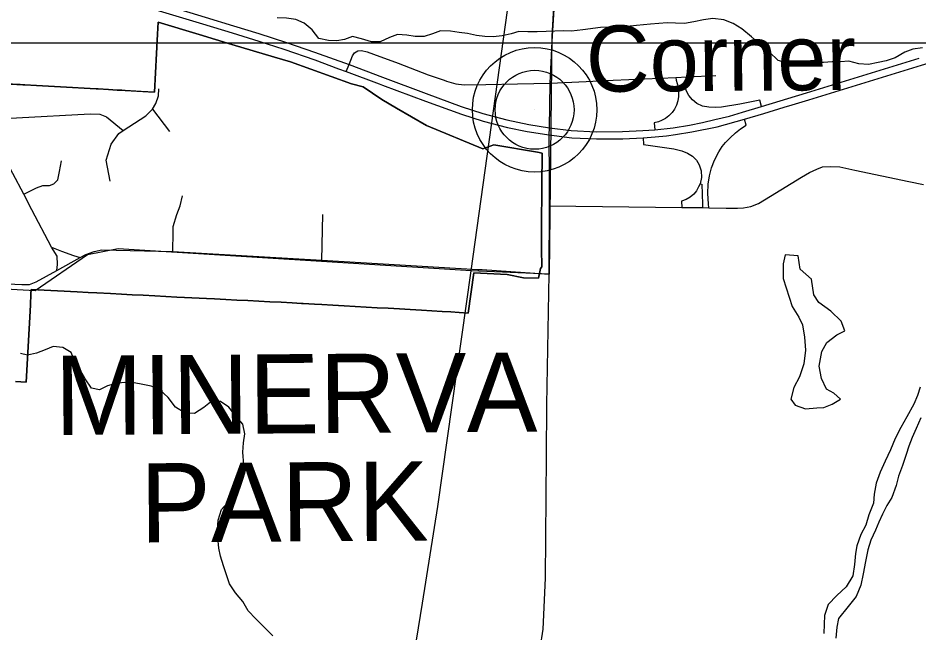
# Model space of a CAD drawing. Extents: x 114604 to 551442, y 316898 to 567001.
# Drawn here: x 222658 to 228346, y 426712 to 430594 of the extents above; entities that cross this region are included whole.
import ezdxf

# ---------------------------------------------------------------- set-up
doc = ezdxf.new("R2010")
doc.units = 0
for name, color, linetype in [('_CIVIL_CONSTRUCTION', 7, 'Continuous'), ('DV_X_County_Line', 7, 'Continuous'), ('GE_P_Alignment_1000_Bearings', 7, 'Continuous'), ('GE_P_Alignment_100_Cardinal_Points', 7, 'Continuous'), ('GE_P_Alignment_100_Stations', 7, 'Continuous'), ('GE_P_Alignment_500_Bearings', 7, 'Continuous'), ('GE_P_Alignment_500_Cardinal_Points', 7, 'Continuous'), ('GE_X_Alignment', 7, 'Continuous'), ('MT_X_Edge_Line', 7, 'Continuous'), ('PM_P_Cells', 7, 'Continuous'), ('PM_X_Dotted_Line', 7, 'Continuous'), ('SH_Named_Boundary', 7, 'Continuous')]:
    doc.layers.add(name, color=color, linetype=linetype)

msp = doc.modelspace()

# ---------------------------------------------------------------- linework, layer by layer
at = {"layer": '_CIVIL_CONSTRUCTION'}
msp.add_line((226010.9, 428977.3), (226014.1, 429407.6), dxfattribs=at)
for points in [[(226018.5, 430182.7), (226029.7, 430445.4), (226053.5, 430820.9), (226090.1, 431074.4), (226159.3, 431453.8), (226289.5, 431971.1), (226464, 432641.7)], [(220205.4, 431578), (220256.1, 431565.3), (220537.7, 431494.3), (220815.5, 431423.1), (221135.8, 431341.5), (221270.3, 431308), (221490.1, 431251.4), (221653.6, 431207.2), (221965.2, 431116.7), (222320.8, 431009), (222642.6, 430912.5), (222950, 430819.6), (222960.1, 430816.5), (223205.3, 430743), (223271.7, 430723.1), (223428.2, 430676), (223611.7, 430620), (223822.2, 430556.9), (224008.9, 430501.5), (224177.8, 430448.3), (224335.5, 430397.1), (224531.1, 430329.5), (224680.3, 430274.1)], [(223625.4, 430664.4), (223839.6, 430599.9), (224019.2, 430545.6), (224178.4, 430496.1), (224352, 430438.9), (224529.7, 430378.5), (224748.2, 430300.8)], [(224748.2, 430300.8), (224958.2, 430220.1), (225235.3, 430117.1), (225455.6, 430036.2), (225592.8, 429991.9), (225744.6, 429951.1), (225883.4, 429921.7), (226012.9, 429901.9), (226150.8, 429883.6), (226308.5, 429876.5), (226474, 429876.9), (226602.2, 429883.2), (226677.5, 429888.1), (226794.5, 429901.4), (226897.7, 429918), (226980, 429934.3), (227057.8, 429952.7), (227148.8, 429975.3), (227231, 429999.3), (227352.4, 430035.8), (227635.7, 430122.7), (227991.5, 430232.1), (228348, 430339.8)], [(227495.5, 430031.2), (227545.4, 430046.5), (227650.1, 430078.6), (228006.5, 430187.3), (228362.2, 430295.8), (228540.4, 430352)], [(224680.3, 430274.1), (224730.1, 430255.6), (224937.9, 430178.9)], [(224937.9, 430178.9), (224958.7, 430171.3), (225230.8, 430070), (225456.9, 429987.7), (225594.7, 429943.9), (225747.4, 429902.9), (225872.2, 429877.5), (225995.9, 429858.5)], [(226012.1, 429820.3), (226012, 429856), (226012.9, 429901.9), (226018.5, 430182.7)], [(225995.9, 429858.5), (226012, 429856), (226153.6, 429837.7), (226310.7, 429830.9), (226476.5, 429830.7), (226605.5, 429838), (226680.2, 429844.6), (226752.2, 429850.5), (226808.5, 429858.1), (226911.3, 429875.2), (227071.3, 429908.2), (227244.5, 429954.9), (227365.9, 429991.4), (227495.5, 430031.2)], [(226014.1, 429407.6), (226012.3, 429616.8), (226012.1, 429820.3)], [(225994.7, 427829.4), (225997.2, 428152.3), (226010.9, 428977.3)], [(225712.1, 426062.4), (225833.4, 426282.5), (225927.5, 426479.1), (225955.2, 426613.8), (225974.4, 426735.9), (225988.7, 427058.6), (225994.7, 427829.4)]]:
    msp.add_lwpolyline(points, dxfattribs=at)
at = {"layer": 'DV_X_County_Line'}
for points in [[(228354.3, 428264.7), (228336.4, 428210.5), (228312.5, 428156.3), (228268.6, 428076), (228230.7, 428009.8), (228194.8, 427939.5), (228166.9, 427869.3), (228133, 427797), (228101.1, 427726.7), (228075.3, 427658.5), (228063.4, 427588.3), (228059.5, 427532.2), (228029.6, 427457.9), (228009.8, 427393.7), (227979.9, 427333.5)], [(228358.7, 428070.2), (228328.8, 428004), (228302.9, 427945.8), (228281, 427891.6), (228265.1, 427839.4), (228241.2, 427769.2), (228217.4, 427703), (228201.5, 427642.8), (228175.6, 427568.5), (228143.7, 427516.3), (228115.8, 427462.1), (228091.8, 427412), (228071.9, 427361.8), (228042, 427297.5), (228022.1, 427237.3), (228008.3, 427163.1), (227994.4, 427084.9), (227978.6, 427014.7), (227948.7, 426942.4), (227898.8, 426880.1)], [(227979.9, 427333.5), (227954, 427263.2), (227946.1, 427213.1), (227938.2, 427144.9), (227928.4, 427072.7), (227886.5, 427004.4), (227826.5, 426948.1), (227772.6, 426891.9), (227748.7, 426821.6), (227746.8, 426767.5), (227744.9, 426709.3)], [(227898.8, 426880.1), (227838.9, 426803.8), (227827, 426749.6), (227821.1, 426679.5)]]:
    msp.add_lwpolyline(points, dxfattribs=at)
at = {"layer": 'GE_P_Alignment_1000_Bearings'}
for points in [[(226209.8, 442820.6), (226923.9, 440382.2), (226992, 440001.3), (227013.2, 438838.6), (226898.8, 436217.3), (226837.5, 434241.8), (226567.4, 433086.5), (226320.8, 432170.4), (226055.9, 430949.9), (226027.4, 430479.6), (226011.7, 428976.2), (225517.9, 428997.9)], [(218312.6, 415394.9), (218871.9, 417669.8), (219054.4, 418361.1), (220719.9, 421367.7), (221499.9, 422753.5), (221719, 423003), (221998.3, 423273), (223915.9, 424713.8), (224374.8, 425132.4), (224593.7, 425415.4), (224838.8, 425772.2), (224997.2, 426088.2), (225148.2, 426511.4), (225212.3, 426900.4), (225308.4, 427510.7), (225517.9, 428997.9), (225722.2, 430461.2), (226167.7, 433646.1), (226180, 433800.3), (226099.4, 436586.1), (226086, 440124.8)], [(225517.9, 428997.9), (223291, 429136.2), (223095.9, 429099.1), (222766.8, 428871.9), (221826.4, 428925.1), (221675.7, 428813.6), (220980.1, 428661.8), (219807.6, 428233), (219571.5, 427958.6), (219491.3, 427909.7), (218985, 418969.4), (218918.3, 418742.1), (218808.2, 418578.5), (217729.7, 417088.6), (217319.5, 416524.5)]]:
    msp.add_lwpolyline(points, dxfattribs=at)
at = {"layer": 'GE_P_Alignment_100_Cardinal_Points'}
for p, q in [((223506.6, 430018.5), (223613.4, 429878.1)), ((224576.4, 429066.5), (224582.5, 429354.3)), ((225587.5, 429005.8), (226010.9, 428977.3))]:
    msp.add_line(p, q, dxfattribs=at)
for points in [[(223239.7, 429564.3), (223214.7, 429696.6), (223245.8, 429796.9), (223294.9, 429865.3), (223322.5, 429884.9), (223464.2, 429977.5), (223506.6, 430018.5), (223527.8, 430054.3), (223543.8, 430102.5), (223547.7, 430146.7)], [(222559.9, 429931.6), (222592, 429961.8), (222648.2, 429963.8), (223114.3, 429989.2), (223175.3, 429987.6), (223216.1, 429969.6), (223322.5, 429884.9)], [(222902.5, 429000.7), (222907.1, 429038.1), (222904.9, 429090.3), (222868.7, 429148.2), (222745.9, 429382.3), (222695.6, 429482.8), (222555.9, 429743.6), (222531.9, 429829.2), (222537.8, 429889.4), (222559.9, 429931.6)], [(222695.6, 429482.8), (222775.6, 429522), (222813.8, 429536.1), (222856, 429536.1), (222884.1, 429548.2), (222910.2, 429572.3), (222920.2, 429624.6), (222932.1, 429692.9)], [(223635.6, 429120.4), (223637.5, 429241.8), (223638.1, 429278.3), (223660.1, 429354.6), (223682.1, 429408.8), (223696.1, 429471.1)], [(221825.6, 428952.8), (222681.2, 428912.5), (222729.4, 428911.5), (222771.8, 428928.8), (222902.5, 429000.7), (223050.7, 429082.1), (223086.3, 429101.9), (223138.8, 429119.4), (223186.7, 429130.1), (223635.6, 429120.4), (224576.4, 429066.5), (225561.1, 429007.6), (225587.5, 429005.8)], [(222868.7, 429148.2), (222932.8, 429121.8), (223007.2, 429095.8), (223050.7, 429082.1)]]:
    msp.add_lwpolyline(points, dxfattribs=at)
at = {"layer": 'GE_P_Alignment_100_Stations'}
for points in [[(222576.2, 430179.1), (222688, 430172.9), (222701.3, 430172.1), (222775, 430168), (222850.1, 430163.8), (222926.4, 430159.5), (223002, 430155.3), (223075, 430151.2), (223150.5, 430147), (223163.2, 430146.3), (223229.3, 430142.6), (223283.9, 430139.5), (223313.9, 430137.9), (223334.3, 430136.7), (223519.7, 430126.7), (223538.1, 430493), (223543.1, 430568.2), (223801.4, 430490.3), (224008.7, 430427.8), (224278.2, 430346.6), (224377.4, 430316.7), (224763.3, 430178.5), (224836.9, 430160), (224955, 430079.4), (225046.9, 430025.7), (225236.2, 429915.9), (225593.3, 429767.5), (225662.1, 429794.5), (225938.2, 429746.4), (225968, 429741.2), (225965.5, 429536.1), (225961.9, 429268.4), (225963.8, 429136.6), (225965.5, 429022.6), (225956.8, 429013.8), (225943.8, 428951.5), (225849.8, 428954.4), (225747.1, 428974.3), (225535.3, 428986.2), (225499.9, 428730.9), (225442.1, 428736.1), (225389.7, 428739.1), (225335.7, 428742.1), (225270.2, 428745.9), (225204.6, 428749.6), (225133.6, 428753.7), (225065.3, 428757.6), (224994, 428761.6), (224924.5, 428765.6), (224855, 428769.6), (224785.5, 428773.5), (224716.2, 428777.5), (224645.4, 428781.5), (224575.9, 428785.5), (224530.2, 428788.9), (224459.2, 428792.6), (224448.1, 428793.1), (224389.4, 428796.1), (224319.2, 428799.7), (224248.6, 428803.4), (224178.8, 428806.9), (224108.8, 428810.5), (224039.5, 428814.1), (223969.7, 428817.6), (223897.7, 428821.3), (223848.2, 428823.3), (223709.6, 428830.4), (223660.9, 428833), (223590.8, 428836.6), (223520.8, 428840.2), (223447.6, 428844), (223379, 428847.5), (223311.2, 428851), (223241.9, 428854.6), (223156.5, 428859), (223101.5, 428861.9), (223031.3, 428865.5), (222741.4, 428880.5), (222739.9, 428853), (222735.8, 428780.7), (222708.9, 428294.7), (222641.1, 428298.7)], [(222641.1, 428298.7), (222708.9, 428294.7), (222735.8, 428780.7), (222739.9, 428853), (222741.4, 428880.5), (223031.3, 428865.5), (223101.5, 428861.9), (223156.5, 428859), (223241.9, 428854.6), (223311.2, 428851), (223379, 428847.5), (223447.6, 428844), (223520.8, 428840.2), (223590.8, 428836.6), (223660.9, 428833), (223709.6, 428830.4), (223848.2, 428823.3), (223897.7, 428821.3), (223969.7, 428817.6), (224039.5, 428814.1), (224108.8, 428810.5), (224178.8, 428806.9), (224248.6, 428803.4), (224319.2, 428799.7), (224389.4, 428796.1), (224448.1, 428793.1), (224459.2, 428792.6), (224530.2, 428788.9), (224575.9, 428785.5), (224645.4, 428781.5), (224716.2, 428777.5), (224785.5, 428773.5), (224855, 428769.6), (224924.5, 428765.6), (224994, 428761.6), (225065.3, 428757.6), (225133.6, 428753.7), (225204.6, 428749.6), (225270.2, 428745.9), (225335.7, 428742.1), (225389.7, 428739.1), (225442.1, 428736.1), (225499.9, 428730.9), (225535.3, 428986.2), (225747.1, 428974.3), (225849.8, 428954.4), (225943.8, 428951.5), (225956.8, 429013.8), (225965.5, 429022.6), (225963.8, 429136.6), (225961.9, 429268.4), (225965.5, 429536.1), (225968, 429741.2), (225938.2, 429746.4), (225662.1, 429794.5), (225593.3, 429767.5), (225236.2, 429915.9), (225046.9, 430025.7), (224955, 430079.4), (224836.9, 430160), (224763.3, 430178.5), (224377.4, 430316.7), (224278.2, 430346.6), (224008.7, 430427.8), (223801.4, 430490.3), (223543.1, 430568.2), (223538.1, 430493), (223519.7, 430126.7), (223435.3, 430131.1), (223334.3, 430136.7), (223313.9, 430137.9), (223283.9, 430139.5), (223229.3, 430142.6), (223163.2, 430146.3), (223150.5, 430147), (223075, 430151.2), (223002, 430155.3), (222926.4, 430159.5), (222850.1, 430163.8), (222775, 430168), (222701.3, 430172.1), (222670.5, 430173.9), (222576.2, 430179.1)]]:
    msp.add_lwpolyline(points, dxfattribs=at)
at = {"layer": 'GE_P_Alignment_500_Bearings'}
for p, q in [((226245, 430193.1), (226414.9, 430200.9)), ((226014.1, 429407.6), (226848.3, 429398.8))]:
    msp.add_line(p, q, dxfattribs=at)
msp.add_lwpolyline([(184305.2, 516815.5), (260150, 516815.5), (260150, 430435.7), (184305.2, 430435.7)], close=True, dxfattribs=at)
for points in [[(224730.1, 430255.6), (224748.2, 430300.8), (224769.6, 430354.9), (224781.5, 430373.4), (224803.3, 430387), (224826.9, 430389.5), (224862.4, 430381), (224902.8, 430366.7), (225057.1, 430308.9), (225247.2, 430236.5), (225347.7, 430200.9)], [(225347.7, 430200.9), (225363.6, 430195.3), (225422.8, 430179.6), (225474.9, 430172.7), (225611.5, 430173.6), (225810.4, 430178.3), (226018.5, 430182.7), (226245, 430193.1)], [(226414.9, 430200.9), (226811.3, 430219), (226879.7, 430222.8), (227063.9, 430230.7)], [(227178.3, 429393.5), (227200, 429392.9), (227238.7, 429396.8), (227283.8, 429405.1), (227332.3, 429422.8), (227409.3, 429469.4), (227604.6, 429588.8), (227654.7, 429618.7), (227701.4, 429640.8), (227737.8, 429654), (227786.4, 429657.9), (227846.3, 429654), (227941.1, 429632.9), (228282.3, 429562), (228374, 429542.3)], [(226848.3, 429398.8), (226979.4, 429397.4), (227019.1, 429396.7), (227129.3, 429394.8), (227178.3, 429393.5)]]:
    msp.add_lwpolyline(points, dxfattribs=at)
at = {"layer": 'GE_P_Alignment_500_Cardinal_Points'}
for points in [[(226811.3, 430219), (226812.2, 430200.9), (226825.4, 430160.3), (226827.1, 430132.9), (226827.6, 430099.5), (226824.6, 430072.2), (226815.6, 430044.7), (226802.5, 430017.9), (226787, 429996.7), (226766.5, 429977), (226744.8, 429960), (226721.2, 429947.2), (226700.5, 429938.8), (226674.8, 429931.7), (226677.5, 429888.1)], [(227352.4, 430035.8), (227340.5, 430074.7), (227215.7, 430050.9), (227098.4, 430031.7), (227062.5, 430028.5), (227018.8, 430030.6), (226979.9, 430038.5), (226943.2, 430055.5), (226915.2, 430078.1), (226893.4, 430105.4), (226876.5, 430136.9), (226872.5, 430166.1), (226875.5, 430196.5), (226879.7, 430222.8)], [(227019.1, 429396.7), (227017.5, 429421.2), (227012.1, 429487.1), (227014, 429546.3), (227022.8, 429597.4), (227037.1, 429648.7), (227055.3, 429695.9), (227082, 429748.8), (227104, 429782.3), (227124.4, 429807.6), (227152.9, 429838.2), (227186.7, 429870.2), (227219.6, 429895.6), (227255.5, 429917), (227244.5, 429954.9)], [(226605.5, 429838), (226607.1, 429796), (226798.4, 429768.4), (226848.8, 429756.7), (226885.5, 429741.8), (226916.9, 429722.7), (226941.4, 429696.9), (226958.9, 429667.4), (226970.6, 429629.2), (226973.2, 429587.7), (226963.8, 429547.3), (226954.3, 429528.9), (226941, 429504.1), (226923.7, 429482.5), (226900.7, 429463.2), (226875.4, 429448.5), (226847.2, 429437.8), (226848.3, 429398.8)], [(226963.8, 429547.3), (226975.7, 429545.7), (226979.7, 429420), (226979.4, 429397.4)]]:
    msp.add_lwpolyline(points, dxfattribs=at)
at = {"layer": 'GE_X_Alignment'}
for radius in [392.9, 249]:
    msp.add_circle((225919.5, 430015), radius, dxfattribs=at)
at = {"layer": 'MT_X_Edge_Line'}
for points in [[(227563.7, 428149.9), (227629.8, 428127.7), (227702, 428133.5), (227746.1, 428135.4), (227798.2, 428157.3), (227850.4, 428187.2), (227808.4, 428225.4), (227762.4, 428251.6), (227730.5, 428317.8), (227716.7, 428396), (227732.9, 428488.2), (227765.1, 428546.2), (227827.4, 428594.1), (227877.5, 428620.1), (227855.7, 428680.2), (227789.7, 428744.6), (227713.7, 428798.9), (227681.8, 428847.1), (227668, 428945.3), (227596, 429009.7), (227582.2, 429093.9), (227502.1, 429100.1), (227487.9, 429042), (227487.8, 428999.9), (227487.6, 428945.8)], [(227563.7, 428149.9), (227629.8, 428127.7), (227702, 428133.5), (227746.1, 428135.4), (227798.2, 428157.3), (227850.4, 428187.2), (227808.4, 428225.4), (227762.4, 428251.6), (227730.5, 428317.8), (227716.7, 428396), (227732.9, 428488.2), (227765.1, 428546.2), (227827.4, 428594.1), (227877.5, 428620.1), (227855.7, 428680.2), (227789.7, 428744.6), (227713.7, 428798.9), (227681.8, 428847.1), (227668, 428945.3), (227596, 429009.7), (227582.2, 429093.9), (227502.1, 429100.1), (227487.9, 429042), (227487.8, 428999.9), (227487.7, 428949.9)], [(227487.7, 428949.9), (227545.3, 428773.3), (227587.2, 428705), (227611.1, 428656.9), (227623, 428578.7), (227628.8, 428496.5), (227618.5, 428410.3), (227592.3, 428330.2), (227556, 428262.2), (227537.8, 428188)], [(227537.8, 428188), (227563.7, 428149.9)]]:
    msp.add_lwpolyline(points, dxfattribs=at)
at = {"layer": 'PM_P_Cells'}
for points in [[(228367.8, 430406), (228307.7, 430398.1), (228257.7, 430378.2), (228195.6, 430342.2), (228139.5, 430324.3), (228087.5, 430312.4), (228027.4, 430300.5), (227965.4, 430304.6), (227903.4, 430322.8), (227851.3, 430316.9), (227797.3, 430317), (227743.3, 430313.1), (227679.2, 430313.3), (227627.2, 430305.4), (227567.2, 430309.5), (227509.1, 430311.6), (227457.1, 430325.8), (227399.2, 430380.1), (227343.3, 430426.3), (227289.3, 430474.5), (227227.4, 430526.8), (227173.4, 430559), (227113.4, 430583.2), (227045.4, 430591.4), (226985.4, 430583.5), (226925.3, 430569.6), (226865.3, 430559.7), (226809.2, 430561.8), (226757.2, 430564), (226703.2, 430560.1), (226651.1, 430556.2), (226563.1, 430546.3), (226503, 430540.5), (226453, 430542.6), (226399, 430536.7), (226334.9, 430534.8), (226222.8, 430519), (226152.8, 430511.2), (226100.8, 430513.3), (225992.7, 430509.5), (225934.7, 430507.7), (225876.6, 430507.8), (225820.6, 430509.9), (225770.5, 430494), (225714.5, 430482.1), (225658.5, 430476.2), (225604.4, 430478.3), (225552.4, 430484.4), (225496.4, 430496.6), (225442.4, 430502.7), (225388.4, 430510.9), (225324.4, 430513), (225274.3, 430495.1), (225222.2, 430477.2), (225166.2, 430477.3), (225112.2, 430485.4), (225054.2, 430489.6), (225004.1, 430471.7), (224944, 430443.7), (224890, 430443.8), (224826, 430462), (224770, 430478.2), (224719.9, 430458.3), (224669.9, 430450.4), (224617.9, 430452.5), (224557.9, 430464.7), (224516, 430518.9), (224464, 430561.1), (224412, 430585.3), (224352, 430593.5), (224294, 430595.6)], [(223445.2, 428281.5), (223391.2, 428291.7), (223329.2, 428293.8), (223275.2, 428287.9), (223223.1, 428272), (223173, 428246.1), (223121, 428258.2), (223081.1, 428316.4), (223053.2, 428368.6), (223017.3, 428426.9), (222993.4, 428483.1), (222941.4, 428515.3), (222879.4, 428521.4), (222829.3, 428499.5), (222775.3, 428477.6), (222717.2, 428465.7), (222673.2, 428475.8)], [(224266.7, 426693.5), (224212.7, 426749.8), (224158.8, 426802), (224110.9, 426852.3), (224077, 426910.5), (224031.1, 426966.7), (223993.2, 427023), (223971.3, 427085.2), (223955.3, 427135.4), (223935.4, 427197.6), (223925.5, 427247.7), (223919.7, 427315.9), (223917.8, 427366), (223921.9, 427424.2), (223942, 427492.3), (223996.2, 427550.4), (224044.3, 427610.4), (224070.4, 427664.5), (224088.5, 427722.6), (224082.6, 427772.8), (224076.8, 427853), (224080.9, 427913.1), (224089, 427969.3), (224077.1, 428029.4), (224035.2, 428079.7), (223989.3, 428137.9), (223937.3, 428174.1), (223883.3, 428178.3), (223831.2, 428136.3), (223771.1, 428098.3), (223713, 428100.4), (223653.1, 428138.7), (223605.2, 428199), (223551.2, 428249.2), (223499.2, 428269.4), (223445.2, 428281.5)]]:
    msp.add_lwpolyline(points, dxfattribs=at)
at = {"layer": 'PM_X_Dotted_Line'}
msp.add_line((225919.5, 430015), (225919.5, 430015), dxfattribs=at)

# ---------------------------------------------------------------- texts
at = {"layer": '_CIVIL_CONSTRUCTION'}
msp.add_text('Corner', height=417.01, rotation=0.4145, dxfattribs=at).set_placement((226244.3, 430128.1))
at = {"layer": 'SH_Named_Boundary'}
for s, p in [('MINERVA', (222891.1, 427961.5)), ('PARK', (223430.7, 427283))]:
    msp.add_text(s, height=500.02, rotation=0.4144, dxfattribs=at).set_placement(p)

doc.saveas('drawing.dxf')
